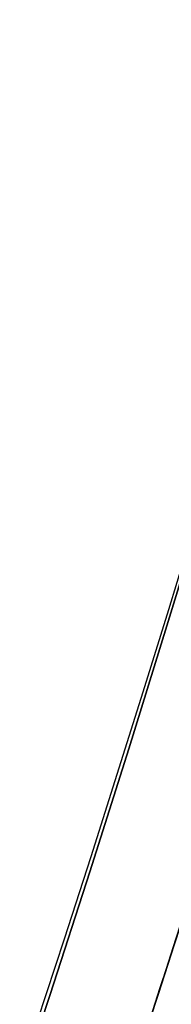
# Model space of a CAD drawing. Header units: millimetres. Extents: x -1649 to 240, y -242 to 238.
# Tile 855 of 1056: x 20.644 to 20.798, y -8.573 to -7.57. Entities that reach past the tile are written whole.
import ezdxf

# ---------------------------------------------------------------- set-up
doc = ezdxf.new("R2010")
doc.units = ezdxf.units.MM
for name, color, linetype, true_color in [('BOMBILLA', 7, 'Continuous', 0xfff700), ('NEGRO', 7, 'Continuous', 0x292828), ('PANTALLA', 7, 'Continuous', 0xffffff)]:
    doc.layers.add(name, color=color, linetype=linetype, true_color=true_color)

# ---------------------------------------------------------------- blocks, each defined once
blk = doc.blocks.new('DOME M 29914')
at = {"layer": 'BOMBILLA', "extrusion": (0, 0, -1)}
blk.add_arc((-12.50152331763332, -0.01811837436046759, -330.6345638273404), 24.05871559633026, 180.8118392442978, 0.8118392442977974, dxfattribs=at)
at = {"layer": 'NEGRO', "extrusion": (0, 0, -1)}
for centre, radius, start, end in [((-12.49999999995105, -1.341600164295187e-10, -253.25), 211.4999999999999, 292.5907274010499, 112.5907273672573), ((-12.49999999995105, -1.341600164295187e-10, -253.5), 210, 329.857864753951, 149.8578647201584), ((-12.49999999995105, -1.341600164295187e-10, -253.25), 210.4999999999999, 292.5907274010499, 112.5907273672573), ((-12.49999999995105, -1.341600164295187e-10, -253.5), 206, 329.857864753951, 149.8578647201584), ((-12.49999999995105, -1.341600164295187e-10, -247), 199.5, 292.5907274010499, 112.5907273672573), ((-12.49999999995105, -1.341500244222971e-10, -258.5), 211.5, 292.590727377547, 112.5907273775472), ((-12.49999999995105, -1.341506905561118e-10, -248), 210.5, 292.590727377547, 112.5907273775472), ((-12.49999999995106, -1.341466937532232e-10, -258.4999999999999), 210.5, 292.5907273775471, 112.5907273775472), ((-12.49999999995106, -1.341513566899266e-10, -247.5), 199.5, 292.5907273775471, 112.5907273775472), ((-12.49999999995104, -1.341606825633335e-10, -259.5), 210, 329.8578647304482, 149.8578647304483), ((-12.49999999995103, -1.341431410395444e-10, -259.5), 206, 329.8578647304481, 149.8578647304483), ((-12.49999999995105, -1.341600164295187e-10, -253.25), 211.4999999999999, 112.5907273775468, 292.5907274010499), ((-12.49999999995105, -1.341950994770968e-10, -248), 211.5, 112.5907273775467, 292.5907273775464), ((-12.49999999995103, -1.341977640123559e-10, -258.4999999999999), 211.5, 112.5907273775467, 292.5907273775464), ((-12.49999999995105, -1.341600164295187e-10, -253.25), 210.4999999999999, 112.5907273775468, 292.5907274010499), ((-12.49999999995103, -1.341911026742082e-10, -258.5), 210.5, 112.5907273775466, 292.5907273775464), ((-12.49999999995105, -1.341600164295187e-10, -247), 199.5, 112.5907273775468, 292.5907274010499), ((-12.49999999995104, -1.341873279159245e-10, -247.5), 199.5, 112.5907273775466, 292.5907273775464), ((-12.49999999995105, -1.341600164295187e-10, -253.5), 210, 149.8578647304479, 329.857864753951), ((-12.49999999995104, -1.341280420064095e-10, -259.5), 210, 149.8578647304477, 329.8578647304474), ((-12.49999999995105, -1.341600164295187e-10, -253.5), 206, 149.8578647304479, 329.857864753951), ((-12.49999999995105, -1.341633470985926e-10, -259.5), 206, 149.8578647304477, 329.8578647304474), ((-12.49999999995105, -1.341600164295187e-10, -265.119279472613), 28.40000000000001, 60.27582303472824, 240.2758230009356), ((-12.49999999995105, -1.341569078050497e-10, -265.619279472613), 26.30000000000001, 60.27582301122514, 240.2758230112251), ((-12.49999999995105, -1.341600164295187e-10, -264.369279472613), 26.30000000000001, 60.27582303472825, 240.2758230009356), ((-12.49999999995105, -1.341582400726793e-10, -267.119279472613), 28.40000000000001, 60.27582301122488, 240.2758230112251), ((-12.49999999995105, -1.341606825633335e-10, -256.4999999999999), 26, 47.96210538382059, 227.9621053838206), ((-12.49999999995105, -1.341600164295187e-10, -252.7), 21.75, 47.96210538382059, 227.9621053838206), ((-12.49999999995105, -1.341571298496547e-10, -275.919279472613), 23.10000000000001, 60.27582301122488, 240.2758230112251), ((-12.49999999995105, -1.341600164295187e-10, -272.367860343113), 20.59548659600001, 60.27582303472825, 240.2758230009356), ((-12.49999999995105, -1.341600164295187e-10, -269.367860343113), 20.59548659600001, 60.27582303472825, 240.2758230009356), ((-12.49999999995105, -1.34159128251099e-10, -252.7), 20.95, 47.96210538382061, 227.9621053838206), ((-12.49999999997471, -1.755200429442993e-10, -275.919279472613), 21.85790949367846, 83.90274094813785, 240.2758230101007), ((-12.49999999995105, -1.341615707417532e-10, -221), 20.95, 47.96210538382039, 227.9621053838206), ((-12.49999999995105, -1.341600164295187e-10, -266.814368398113), 20.59548659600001, 60.27582303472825, 201.1826835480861), ((-12.49999999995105, -1.341600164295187e-10, -276.771747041), 19.85, 60.46726941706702, 214.6648046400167), ((-12.49999999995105, -1.341600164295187e-10, -273.771747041), 19.85, 60.46726941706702, 214.6648046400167), ((-12.49999999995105, -1.341600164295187e-10, -270.771747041), 19.85, 60.46726941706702, 214.6648046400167), ((-12.49999999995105, -1.341600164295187e-10, -267.771747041), 19.85, 60.46726941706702, 214.6648046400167), ((-12.49999999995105, -1.341600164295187e-10, -264.771747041), 19.85, 60.46726941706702, 214.6648046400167), ((-12.49999999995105, -1.341600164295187e-10, -261.771747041), 19.85, 60.46726941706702, 214.6648046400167), ((-12.49999999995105, -1.341600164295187e-10, -258.771747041), 19.85, 60.46726941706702, 214.6648046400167), ((-12.49999999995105, -1.341600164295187e-10, -255.771747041), 19.85, 60.46726941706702, 214.6648046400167), ((-12.49999999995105, -1.341600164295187e-10, -252.771747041), 19.85, 60.46726941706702, 214.6648046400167), ((-12.49999999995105, -1.341600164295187e-10, -249.771747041), 19.85, 60.46726941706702, 214.6648046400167), ((-12.49999999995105, -1.341600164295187e-10, -246.771747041), 19.85, 60.46726941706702, 214.6648046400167), ((-12.49999999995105, -1.341600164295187e-10, -243.771747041), 19.85, 60.46726941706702, 214.6648046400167), ((-12.49999999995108, -1.340492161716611e-10, -271.3), 18.64999999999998, 47.96210538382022, 227.9621053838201), ((-12.49999999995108, -1.340492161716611e-10, -281.3), 18.64999999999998, 47.96210538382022, 227.9621053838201), ((-12.49999999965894, -3.975164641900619e-10, -243.0154426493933), 18.65, 47.96210538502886, 227.9621053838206), ((-12.49999999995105, -1.341600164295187e-10, -257.1577213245), 18.65, 47.96210540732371, 227.9621053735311), ((-12.49999999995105, -1.341600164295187e-10, -277.5500000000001), 18.65, 47.96210540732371, 227.9621053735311), ((-12.49999999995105, -1.341600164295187e-10, -279.483031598), 19.85, 95.18009895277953, 227.9621053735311), ((-12.49999999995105, -1.341600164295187e-10, -274.326362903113), 20.59548659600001, 169.7757592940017, 240.2758230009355), ((-12.49999999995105, -1.341600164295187e-10, -258.5), 32.49999999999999, 179.8578647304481, 359.8578647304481), ((-12.49999999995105, -1.341600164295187e-10, -257.5), 32.49999999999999, 179.8578647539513, 359.8578647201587)]:
    blk.add_arc(centre, radius, start, end, dxfattribs=at)
at = {"layer": 'NEGRO'}
for centre, radius, start, end in [((12.49999999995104, -1.341891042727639e-10, 248), 211.5, 67.4092726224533, 247.4092726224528), ((12.49999999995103, -1.341704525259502e-10, 246.5), 210, 67.4092726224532, 247.4092726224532), ((12.49999999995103, -1.341822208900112e-10, 247.5), 210, 67.40927262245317, 210.1421352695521), ((12.49999999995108, -1.341893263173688e-10, 247.5), 210.0000000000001, 67.40927262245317, 210.1421352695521), ((12.49999999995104, -1.341498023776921e-10, 247.5), 206, 30.14213526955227, 210.1421352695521), ((12.49999999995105, -1.341773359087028e-10, 246.5), 199.5, 67.40927262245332, 247.4092726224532), ((12.49999999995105, -1.341449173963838e-10, 248), 210.5, 247.4092726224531, 67.4092726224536), ((12.49999999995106, -1.341553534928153e-10, 246.5), 210, 247.4092726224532, 67.4092726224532), ((12.49999999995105, -1.34168010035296e-10, 246.5), 199.5, 247.4092726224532, 67.4092726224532), ((12.49999999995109, -1.341751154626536e-10, 247.5), 210, 247.4092726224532, 30.14213526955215), ((12.49999999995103, -1.341253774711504e-10, 247.5), 210.0000000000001, 247.4092726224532, 30.14213526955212), ((12.49999999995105, -1.341600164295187e-10, 247.5), 206, 210.1421352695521, 30.14213526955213), ((12.49999999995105, -1.341644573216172e-10, 263.1192794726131), 28.4, 299.7241769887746, 119.7241769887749), ((12.49999999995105, -1.341675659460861e-10, 263.1192794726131), 26.3, 299.7241769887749, 119.7241769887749), ((12.49999999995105, -1.341606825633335e-10, 255.7), 26, 312.0378946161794, 132.0378946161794), ((12.49999999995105, -1.341600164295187e-10, 256.1), 26, 312.0378946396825, 132.0378946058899), ((12.49999999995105, -1.34159128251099e-10, 255.7), 24.75, 312.0378946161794, 132.0378946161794), ((12.49999999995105, -1.34159128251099e-10, 256.4999999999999), 24.75, 312.0378946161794, 132.0378946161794), ((12.49999999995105, -1.341600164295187e-10, 267.859777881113), 21.85790949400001, 299.724177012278, 119.7241769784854), ((12.49999999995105, -1.341600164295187e-10, 270.859777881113), 21.85790949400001, 299.724177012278, 119.7241769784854), ((12.49999999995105, -1.341600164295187e-10, 273.758597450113), 21.85790949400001, 299.724177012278, 119.7241769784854), ((12.49999999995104, -1.341549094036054e-10, 221), 21.74999999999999, 312.0378946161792, 132.0378946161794), ((12.49999999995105, -1.341600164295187e-10, 236.85), 21.75, 312.0378946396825, 132.0378946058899), ((12.49999999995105, -1.341600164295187e-10, 275.419279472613), 21.09548659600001, 333.0305808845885, 101.2150559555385), ((12.49999999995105, -1.341600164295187e-10, 236.85), 20.95, 312.0378946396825, 132.0378946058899), ((12.49999999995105, -1.341600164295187e-10, 275.267597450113), 21.85790949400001, 299.724177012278, 17.76471930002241), ((12.49999999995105, -1.341600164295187e-10, 256.5), 32.49999999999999, 180.1421352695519, 0.1421352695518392)]:
    blk.add_arc(centre, radius, start, end, dxfattribs=at)
for points, weights in [([(93.57808880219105, 194.866481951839, 246.9393398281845), (-296.1548751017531, 357.0226595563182, 246.9393398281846), (-458.3110527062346, -32.71030434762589, 246.9393398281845), (-68.57808880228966, -194.8664819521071, 246.9393398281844)], [0.8164906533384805, 0.2721635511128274, 0.2721635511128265, 0.8164906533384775]), ([(93.3064566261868, 194.2136297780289, 247.6464466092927), (-295.1208029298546, 355.826543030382, 247.6464466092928), (-456.7337161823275, -32.60071652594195, 247.6464466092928), (-68.3064566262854, -194.213629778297, 247.6464466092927)], [0.8164906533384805, 0.2721635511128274, 0.2721635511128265, 0.8164906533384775]), ([(-68.57808880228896, -194.8664819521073, 246.9393398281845), (321.1548751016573, -357.0226595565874, 246.9393398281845), (483.3110527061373, 32.71030434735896, 246.9393398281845), (93.57808880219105, 194.866481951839, 246.9393398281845)], [0.8164906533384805, 0.2721635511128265, 0.2721635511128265, 0.8164906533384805]), ([(-68.3064566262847, -194.2136297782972, 247.6464466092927), (320.1208029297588, -355.8265430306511, 247.6464466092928), (481.7337161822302, 32.600716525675, 247.6464466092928), (93.3064566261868, 194.2136297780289, 247.6464466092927)], [0.8164906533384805, 0.2721635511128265, 0.2721635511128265, 0.8164906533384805]), ([(27.65266094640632, -16.80636811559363, 254.821320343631), (61.2653971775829, 13.49895377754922, 254.8213203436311), (30.96007528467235, 47.11169000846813, 254.8213203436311), (-2.652660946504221, 16.80636811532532, 254.8213203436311)], [0.8164906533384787, 0.2721635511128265, 0.2721635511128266, 0.816490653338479]), ([(27.27386556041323, -16.38623235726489, 255.3870057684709), (60.04633027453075, 13.1614987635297, 255.3870057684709), (30.49859915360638, 45.93396347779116, 255.3870057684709), (-2.273865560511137, 16.38623235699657, 255.3870057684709)], [0.816490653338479, 0.2721635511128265, 0.2721635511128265, 0.816490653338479]), ([(26.57395841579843, -15.60993985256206, 219.2322330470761), (57.79383812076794, 12.53797697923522, 219.2322330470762), (29.64592128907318, 43.75785668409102, 219.2322330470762), (-1.573958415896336, 15.60993985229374, 219.2322330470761)], [0.816490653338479, 0.2721635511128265, 0.2721635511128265, 0.816490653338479])]:
    blk.add_rational_spline(points, weights, degree=3, dxfattribs=at)
for points, weights, knots in [([(1.662298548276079, 18.98189755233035, 273.095866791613), (9.524808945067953, 23.4709924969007, 272.895818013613), (18.25872335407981, 21.08566604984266, 272.716459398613), (30.43253832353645, 17.76086557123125, 272.466459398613), (33.6400841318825, 5.55563230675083, 272.216459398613), (36.84762994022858, -6.649600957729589, 271.9664593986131), (27.88136077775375, -15.530033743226, 271.716459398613), (25.83675823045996, -17.55506279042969, 271.659451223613), (23.33770145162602, -18.98189755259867, 271.595866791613)], [0.949183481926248, 0.900100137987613, 1, 0.866025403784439, 1, 0.866025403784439, 1, 0.965925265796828, 0.94918348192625], [3.897535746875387, 3.897535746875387, 3.897535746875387, 3.928605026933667, 3.928605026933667, 3.970271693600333, 3.970271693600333, 4.011938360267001, 4.011938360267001, 4.022535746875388, 4.022535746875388, 4.022535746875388]), ([(1.662298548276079, 18.98189755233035, 270.095866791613), (9.524808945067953, 23.4709924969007, 269.8958180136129), (18.25872335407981, 21.08566604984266, 269.716459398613), (30.43253832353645, 17.76086557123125, 269.466459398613), (33.6400841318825, 5.55563230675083, 269.216459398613), (36.84762994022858, -6.649600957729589, 268.9664593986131), (27.88136077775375, -15.530033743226, 268.716459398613), (25.83675823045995, -17.55506279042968, 268.659451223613), (23.33770145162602, -18.98189755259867, 268.595866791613)], [0.949183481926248, 0.900100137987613, 1, 0.866025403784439, 1, 0.866025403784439, 1, 0.965925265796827, 0.949183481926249], [4.147535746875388, 4.147535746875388, 4.147535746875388, 4.178605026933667, 4.178605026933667, 4.220271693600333, 4.220271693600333, 4.261938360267, 4.261938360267, 4.272535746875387, 4.272535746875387, 4.272535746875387]), ([(23.33770145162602, -18.98189755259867, 265.623688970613), (25.83675823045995, -17.55506279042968, 265.6872734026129), (27.88136077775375, -15.530033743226, 265.744281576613), (36.84762994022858, -6.649600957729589, 265.994281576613), (33.6400841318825, 5.55563230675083, 266.244281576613), (30.43253832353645, 17.76086557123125, 266.494281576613), (18.25872335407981, 21.08566604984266, 266.744281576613), (9.524808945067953, 23.4709924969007, 266.923640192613), (1.662298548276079, 18.98189755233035, 267.123688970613)], [0.949183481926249, 0.965925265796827, 1, 0.866025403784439, 1, 0.866025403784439, 1, 0.900100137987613, 0.949183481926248], [0.0310692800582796, 0.0310692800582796, 0.0310692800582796, 0.0416666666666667, 0.0416666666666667, 0.0833333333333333, 0.0833333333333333, 0.125, 0.125, 0.156069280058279, 0.156069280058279, 0.156069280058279]), ([(23.33770145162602, -18.98189755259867, 268.623688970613), (25.83675823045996, -17.55506279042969, 268.687273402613), (27.88136077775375, -15.530033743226, 268.744281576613), (36.84762994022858, -6.649600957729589, 268.994281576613), (33.6400841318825, 5.55563230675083, 269.244281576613), (30.43253832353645, 17.76086557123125, 269.494281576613), (18.25872335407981, 21.08566604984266, 269.744281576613), (9.524808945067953, 23.4709924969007, 269.9236401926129), (1.662298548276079, 18.98189755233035, 270.123688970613)], [0.949183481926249, 0.965925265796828, 1, 0.866025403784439, 1, 0.866025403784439, 1, 0.900100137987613, 0.949183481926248], [0.281069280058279, 0.281069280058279, 0.281069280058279, 0.291666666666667, 0.291666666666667, 0.333333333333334, 0.333333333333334, 0.375, 0.375, 0.406069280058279, 0.406069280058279, 0.406069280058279]), ([(23.33770145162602, -18.98189755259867, 271.623688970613), (25.83675823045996, -17.55506279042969, 271.687273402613), (27.88136077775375, -15.530033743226, 271.744281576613), (36.84762994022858, -6.649600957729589, 271.994281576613), (33.6400841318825, 5.55563230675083, 272.244281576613), (30.43253832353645, 17.76086557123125, 272.494281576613), (18.25872335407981, 21.08566604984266, 272.744281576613), (9.524808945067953, 23.4709924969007, 272.923640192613), (1.662298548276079, 18.98189755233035, 273.123688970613)], [0.94918348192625, 0.965925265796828, 1, 0.866025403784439, 1, 0.866025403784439, 1, 0.900100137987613, 0.949183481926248], [0.53106928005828, 0.53106928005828, 0.53106928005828, 0.541666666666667, 0.541666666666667, 0.583333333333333, 0.583333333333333, 0.625, 0.625, 0.656069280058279, 0.656069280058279, 0.656069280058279]), ([(8.963931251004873, 21.56998899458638, 275.9192794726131), (13.66409499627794, 22.34050872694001, 275.8108141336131), (18.25872335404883, 21.08566605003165, 275.7164593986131), (30.43253832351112, 17.76086557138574, 275.466459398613), (33.64008413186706, 5.555632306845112, 275.2164593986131), (36.84762994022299, -6.649600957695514, 274.966459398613), (27.88136077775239, -15.53003374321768, 274.716459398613), (25.83675823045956, -17.55506279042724, 274.6594512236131), (23.33770145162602, -18.98189755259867, 274.5958667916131)], [0.935098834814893, 0.944834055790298, 1, 0.866025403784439, 1, 0.866025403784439, 1, 0.965925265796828, 0.94918348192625], [3.661448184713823, 3.661448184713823, 3.661448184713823, 3.678605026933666, 3.678605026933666, 3.720271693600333, 3.720271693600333, 3.761938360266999, 3.761938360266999, 3.772535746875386, 3.772535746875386, 3.772535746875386]), ([(23.33770145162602, -18.98189755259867, 274.623688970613), (25.83675823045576, -17.55506279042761, 274.687273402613), (27.88136077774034, -15.53003374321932, 274.744281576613), (36.84762994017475, -6.64960095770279, 274.994281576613), (33.64008413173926, 5.555632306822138, 275.244281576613), (30.4325383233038, 17.76086557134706, 275.4942815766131), (18.25872335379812, 21.08566604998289, 275.7442815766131), (14.27972322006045, 22.17237400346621, 275.825993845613), (10.17832927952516, 21.73425987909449, 275.919279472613)], [0.94918348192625, 0.965925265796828, 1, 0.866025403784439, 1, 0.866025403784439, 1, 0.951869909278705, 0.938321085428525], [0.78106928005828, 0.78106928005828, 0.78106928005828, 0.791666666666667, 0.791666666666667, 0.833333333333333, 0.833333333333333, 0.875, 0.875, 0.889968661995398, 0.889968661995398, 0.889968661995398]), ([(6.907576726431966, -20.47675540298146, 267.788785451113), (18.72983697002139, -23.70554248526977, 268.038785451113), (27.43717872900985, -15.08155832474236, 268.288785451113), (36.14452048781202, -6.457574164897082, 268.538785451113), (33.02960200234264, 5.39519707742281, 268.788785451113), (29.91468351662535, 17.24796832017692, 269.038785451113), (18.09242327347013, 20.47675540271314, 269.288785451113), (6.270163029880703, 23.70554248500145, 269.538785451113), (-2.437178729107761, 15.08155832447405, 269.788785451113), (-11.14452048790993, 6.457574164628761, 270.038785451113), (-8.029602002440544, -5.39519707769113, 270.288785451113), (-4.914683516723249, -17.24796832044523, 270.538785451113), (6.907576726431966, -20.47675540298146, 270.788785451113), (18.72983697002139, -23.70554248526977, 271.038785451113), (27.43717872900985, -15.08155832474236, 271.288785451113), (36.14452048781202, -6.457574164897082, 271.538785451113), (33.02960200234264, 5.39519707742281, 271.788785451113), (29.91468351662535, 17.24796832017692, 272.038785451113), (18.09242327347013, 20.47675540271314, 272.288785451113), (6.270163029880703, 23.70554248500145, 272.538785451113), (-2.437178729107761, 15.08155832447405, 272.788785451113), (-11.14452048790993, 6.457574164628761, 273.038785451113), (-8.029602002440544, -5.39519707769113, 273.288785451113), (-4.914683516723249, -17.24796832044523, 273.538785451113), (6.907576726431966, -20.47675540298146, 273.788785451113), (18.72983697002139, -23.70554248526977, 274.038785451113), (27.43717872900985, -15.08155832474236, 274.288785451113), (36.14452048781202, -6.457574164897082, 274.538785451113), (33.02960200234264, 5.39519707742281, 274.788785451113), (29.91468351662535, 17.24796832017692, 275.038785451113), (18.09242327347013, 20.47675540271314, 275.288785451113), (12.34638650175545, 22.04606016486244, 275.4102942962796), (6.622775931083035, 20.39683669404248, 275.5505617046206)], [1, 0.866025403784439, 1, 0.866025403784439, 1, 0.866025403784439, 1, 0.866025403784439, 1, 0.866025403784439, 1, 0.866025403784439, 1, 0.866025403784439, 1, 0.866025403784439, 1, 0.866025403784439, 1, 0.866025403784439, 1, 0.866025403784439, 1, 0.866025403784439, 1, 0.866025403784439, 1, 0.866025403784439, 1, 0.866025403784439, 1, 0.9300682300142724, 0.9331421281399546], [0, 0, 0, 0.0416666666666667, 0.0416666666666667, 0.0833333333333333, 0.0833333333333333, 0.125, 0.125, 0.166666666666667, 0.166666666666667, 0.208333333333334, 0.208333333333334, 0.25, 0.25, 0.291666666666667, 0.291666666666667, 0.333333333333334, 0.333333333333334, 0.375, 0.375, 0.416666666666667, 0.416666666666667, 0.458333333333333, 0.458333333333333, 0.5, 0.5, 0.541666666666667, 0.541666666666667, 0.583333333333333, 0.583333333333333, 0.625, 0.625, 0.646749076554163, 0.646749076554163, 0.646749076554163]), ([(6.907576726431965, -20.47675540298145, 265.680037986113), (18.72983697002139, -23.70554248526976, 265.930037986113), (27.43717872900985, -15.08155832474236, 266.180037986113), (36.14452048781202, -6.457574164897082, 266.430037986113), (33.02960200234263, 5.395197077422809, 266.680037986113), (29.91468351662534, 17.24796832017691, 266.930037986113), (18.09242327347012, 20.47675540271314, 267.180037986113), (6.270163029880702, 23.70554248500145, 267.430037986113), (-2.437178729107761, 15.08155832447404, 267.680037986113), (-11.14452048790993, 6.457574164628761, 267.9300379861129), (-8.029602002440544, -5.39519707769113, 268.180037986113), (-4.914683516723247, -17.24796832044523, 268.430037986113), (6.907576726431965, -20.47675540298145, 268.680037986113), (18.72983697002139, -23.70554248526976, 268.930037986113), (27.43717872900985, -15.08155832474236, 269.180037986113), (36.14452048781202, -6.457574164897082, 269.430037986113), (33.02960200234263, 5.395197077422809, 269.680037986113), (29.91468351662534, 17.24796832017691, 269.930037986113), (18.09242327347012, 20.47675540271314, 270.180037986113), (6.270163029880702, 23.70554248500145, 270.430037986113), (-2.437178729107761, 15.08155832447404, 270.680037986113), (-11.14452048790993, 6.457574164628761, 270.9300379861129), (-8.029602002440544, -5.39519707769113, 271.180037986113), (-4.914683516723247, -17.24796832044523, 271.430037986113), (6.907576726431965, -20.47675540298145, 271.680037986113), (18.72983697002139, -23.70554248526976, 271.930037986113), (27.43717872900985, -15.08155832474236, 272.180037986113), (36.14452048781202, -6.457574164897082, 272.430037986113), (33.02960200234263, 5.395197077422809, 272.680037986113), (29.91468351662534, 17.24796832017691, 272.930037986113), (18.09242327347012, 20.47675540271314, 273.180037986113), (6.270163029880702, 23.70554248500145, 273.430037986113), (-2.437178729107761, 15.08155832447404, 273.680037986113), (-11.14452048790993, 6.457574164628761, 273.9300379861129), (-8.029602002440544, -5.39519707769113, 274.180037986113), (-4.914683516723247, -17.24796832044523, 274.430037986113), (6.907576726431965, -20.47675540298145, 274.680037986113), (18.72983697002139, -23.70554248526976, 274.930037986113), (27.43717872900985, -15.08155832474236, 275.180037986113), (33.52303629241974, -9.053962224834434, 275.3547714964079), (33.72102674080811, -0.4906464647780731, 275.5505846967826)], [1, 0.866025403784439, 1, 0.866025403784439, 1, 0.866025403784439, 1, 0.866025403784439, 1, 0.866025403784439, 1, 0.866025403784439, 1, 0.866025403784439, 1, 0.866025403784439, 1, 0.866025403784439, 1, 0.866025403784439, 1, 0.866025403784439, 1, 0.866025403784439, 1, 0.866025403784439, 1, 0.866025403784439, 1, 0.866025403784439, 1, 0.866025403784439, 1, 0.866025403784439, 1, 0.866025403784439, 1, 0.866025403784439, 1, 0.9024248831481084, 0.946979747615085], [0, 0, 0, 0.0416666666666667, 0.0416666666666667, 0.0833333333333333, 0.0833333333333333, 0.125, 0.125, 0.166666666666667, 0.166666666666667, 0.208333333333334, 0.208333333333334, 0.25, 0.25, 0.291666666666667, 0.291666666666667, 0.333333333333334, 0.333333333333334, 0.375, 0.375, 0.416666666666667, 0.416666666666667, 0.458333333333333, 0.458333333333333, 0.5, 0.5, 0.541666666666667, 0.541666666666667, 0.583333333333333, 0.583333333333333, 0.625, 0.625, 0.666666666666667, 0.666666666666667, 0.708333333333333, 0.708333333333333, 0.75, 0.75, 0.791666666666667, 0.791666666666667, 0.8220129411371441, 0.8220129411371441, 0.8220129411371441])]:
    blk.add_rational_spline(points, weights, degree=2, knots=knots, dxfattribs=at)
blk.add_open_spline([(18.48443338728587, 20.74973730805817, 275.919279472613), (19.35575120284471, 20.48711550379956, 275.9083980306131), (20.27342974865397, 20.15016631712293, 275.8963149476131), (21.69216523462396, 19.50099676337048, 275.8763878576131), (22.17199633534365, 19.26065298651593, 275.8694450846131), (22.89757057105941, 18.86037858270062, 275.858580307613), (23.14039158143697, 18.72032967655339, 275.854883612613), (23.50542174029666, 18.49986923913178, 275.849225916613), (23.68813566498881, 18.38704258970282, 275.8463689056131), (23.90149994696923, 18.25077307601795, 275.842986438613), (24.00821219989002, 18.18146720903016, 275.8412828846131), (24.05395038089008, 18.15151251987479, 275.840550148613), (24.08444323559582, 18.13148655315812, 275.840061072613), (24.11007191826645, 18.11458923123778, 275.839649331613), (24.42630709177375, 17.9057459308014, 275.8345652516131), (25.01510581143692, 17.51419543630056, 275.8249735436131), (26.22181172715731, 16.53381804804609, 275.803707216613), (26.67693726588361, 16.14045988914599, 275.795471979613), (27.41556195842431, 15.42957026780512, 275.781399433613), (27.67099637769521, 15.17243367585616, 275.776421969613), (28.0641049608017, 14.7537064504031, 275.7685258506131), (28.19679351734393, 14.60862683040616, 275.765822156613), (28.39775291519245, 14.38241054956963, 275.7616591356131), (28.49871353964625, 14.26715328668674, 275.7595507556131), (28.60028548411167, 14.1486095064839, 275.757402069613), (28.66812327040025, 14.06884310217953, 275.7559606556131), (28.71064586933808, 14.01839571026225, 275.755052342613), (29.55193333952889, 13.01426279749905, 275.737016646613), (30.20574103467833, 12.059622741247, 275.721291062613), (31.00008937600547, 10.72252365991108, 275.700348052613), (31.23386559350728, 10.29231236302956, 275.693807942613), (31.54510148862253, 9.675933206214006, 275.684659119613), (31.64227287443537, 9.475280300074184, 275.681719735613), (31.77902072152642, 9.182089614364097, 275.677475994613), (31.84514189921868, 9.03744012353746, 275.675395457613), (31.90803925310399, 8.895806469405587, 275.673376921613), (31.94927133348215, 8.802064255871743, 275.672045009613), (31.96229507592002, 8.772321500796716, 275.671623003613), (32.20680301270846, 8.205554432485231, 275.663619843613), (32.39924887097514, 7.706340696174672, 275.6567893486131), (32.65418010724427, 6.968114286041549, 275.646968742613), (32.73353609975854, 6.723797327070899, 275.6437660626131), (32.84460121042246, 6.360362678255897, 275.639068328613), (32.89814163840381, 6.179404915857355, 275.636746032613), (32.94878129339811, 5.999656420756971, 275.634463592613), (32.98190618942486, 5.880100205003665, 275.632950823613), (32.99334703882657, 5.838400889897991, 275.632424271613), (33.17997649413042, 5.141449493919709, 275.6236678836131), (33.30191229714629, 4.574919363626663, 275.6165701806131), (33.4405595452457, 3.812165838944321, 275.606952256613), (33.47936019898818, 3.57237186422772, 275.603917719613), (33.52876707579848, 3.234938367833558, 275.599623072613), (33.54376754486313, 3.126167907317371, 275.598234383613), (33.56433071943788, 2.968626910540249, 275.596215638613), (33.57086200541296, 2.917048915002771, 275.595553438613), (33.58332035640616, 2.815771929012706, 275.594250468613), (33.5873708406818, 2.782280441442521, 275.593819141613), (33.83558952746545, 0.63848319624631, 275.5661156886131), (33.76786749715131, -1.437404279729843, 275.538482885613), (33.21148172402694, -4.507285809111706, 275.494522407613), (32.9508241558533, -5.515839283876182, 275.4799700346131), (32.45171184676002, -6.990387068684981, 275.4582931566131), (32.26734485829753, -7.475529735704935, 275.451092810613), (31.96460109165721, -8.19174093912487, 275.4403302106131), (31.80668311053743, -8.546971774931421, 275.434958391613), (31.63911596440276, -8.897535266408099, 275.429600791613), (31.52528050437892, -9.130168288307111, 275.426032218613), (31.47577460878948, -9.22940691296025, 275.424505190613), (30.86822544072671, -10.41525660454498, 275.406173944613), (30.27394634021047, -11.35772960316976, 275.3911834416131), (29.35581418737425, -12.61431470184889, 275.370653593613), (29.04519414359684, -13.00711738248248, 275.364136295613), (28.57810632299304, -13.55942320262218, 275.354849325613), (28.42220958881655, -13.73738035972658, 275.351835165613), (28.18870702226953, -13.99541006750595, 275.3474361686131), (28.07204065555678, -14.12219874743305, 275.345267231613), (27.93621182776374, -14.26629430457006, 275.3427902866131), (27.86838401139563, -14.33739505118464, 275.341565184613), (27.83933521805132, -14.36766484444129, 275.3410430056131), (27.81997404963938, -14.38779993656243, 275.340695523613), (27.81960067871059, -14.38820649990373, 275.340688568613), (27.19323878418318, -15.03703364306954, 275.329482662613), (26.67336668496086, -15.50024228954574, 275.3208170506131), (26.08251844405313, -16.00155564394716, 275.311119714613), (25.91664440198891, -16.13621768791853, 275.3084374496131), (25.71839924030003, -16.29423691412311, 275.305239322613), (25.66072522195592, -16.33956283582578, 275.304310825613), (25.58715126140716, -16.3969445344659, 275.303124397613), (25.553596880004, -16.42298171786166, 275.302582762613), (25.52493772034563, -16.44509873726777, 275.302118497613), (25.50692360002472, -16.45897776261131, 275.301826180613), (25.51454146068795, -16.45313738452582, 275.301950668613), (24.72280727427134, -17.06111710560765, 275.289047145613), (23.85544621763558, -17.64243163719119, 275.2751910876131), (22.88069400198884, -18.18146319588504, 275.2599914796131)], degree=3, knots=[2.799574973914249, 2.799574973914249, 2.799574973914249, 2.799574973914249, 2.862074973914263, 2.862074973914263, 2.893324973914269, 2.893324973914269, 2.908949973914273, 2.908949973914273, 2.916762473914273, 2.920668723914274, 2.922621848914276, 2.923598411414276, 2.923598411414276, 2.924574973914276, 2.924574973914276, 2.987074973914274, 2.987074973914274, 3.018324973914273, 3.018324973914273, 3.033949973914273, 3.033949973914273, 3.041762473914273, 3.041762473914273, 3.045668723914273, 3.047621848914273, 3.047621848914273, 3.049574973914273, 3.049574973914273, 3.112074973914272, 3.112074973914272, 3.143324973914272, 3.143324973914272, 3.15894997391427, 3.15894997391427, 3.16676247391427, 3.17066872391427, 3.17066872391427, 3.17457497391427, 3.17457497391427, 3.205824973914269, 3.205824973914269, 3.221449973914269, 3.221449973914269, 3.229262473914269, 3.233168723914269, 3.233168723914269, 3.237074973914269, 3.237074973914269, 3.268324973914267, 3.268324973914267, 3.283949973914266, 3.283949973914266, 3.291762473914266, 3.291762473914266, 3.295668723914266, 3.295668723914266, 3.299574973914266, 3.299574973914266, 3.424574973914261, 3.424574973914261, 3.487074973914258, 3.487074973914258, 3.518324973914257, 3.518324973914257, 3.533949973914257, 3.541762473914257, 3.541762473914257, 3.549574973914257, 3.549574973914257, 3.612074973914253, 3.612074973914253, 3.643324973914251, 3.643324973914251, 3.658949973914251, 3.658949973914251, 3.66676247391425, 3.67066872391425, 3.67262184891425, 3.67359841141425, 3.67359841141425, 3.67457497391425, 3.67457497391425, 3.70582497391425, 3.70582497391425, 3.72144997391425, 3.72144997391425, 3.72926247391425, 3.72926247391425, 3.73316872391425, 3.73512184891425, 3.73512184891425, 3.73707497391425, 3.73707497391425, 3.799574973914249, 3.799574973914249, 3.799574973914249, 3.799574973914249], dxfattribs=at)
at = {"layer": 'PANTALLA', "extrusion": (0, 0, -1)}
for radius in [210, 206]:
    blk.add_arc((-12.49999999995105, -1.341611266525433e-10, -259.5), radius, 59.85786473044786, 239.8578647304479, dxfattribs=at)
at = {"layer": 'PANTALLA'}
for radius in [210, 206]:
    blk.add_arc((12.49999999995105, -1.341600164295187e-10, 259.5), radius, 120.1421352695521, 300.1421352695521, dxfattribs=at)
at = {"layer": 'PANTALLA', "extrusion": (0.864782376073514, 0.5021468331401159, 3.049165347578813e-17)}
for radius in [210, 206]:
    blk.add_arc((-6.276835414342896, 259.5, 10.80977970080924), radius, 0, 180, dxfattribs=at)
at = {"layer": 'PANTALLA', "extrusion": (0.502146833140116, -0.864782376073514, 0)}
for centre, radius, start in [((10.80977970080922, 259.5000000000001, 6.276835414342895), 210, 358.5434189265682), ((10.80977970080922, 259.5000000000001, 6.276835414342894), 206, 358.5151295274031)]:
    blk.add_arc(centre, radius, start, 180, dxfattribs=at)
at = {"layer": 'PANTALLA'}
for points, knots in [([(-152.2349515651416, 130.1303219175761, 254.1619244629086), (-148.4311605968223, 134.9456279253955, 254.1619244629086), (-144.4180670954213, 139.5918377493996, 254.1619244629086), (-135.9963979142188, 148.5192942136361, 254.1619244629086), (-131.5918717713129, 152.7962481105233, 254.1619244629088), (-124.7138543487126, 158.9127901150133, 254.1619244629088), (-122.3769522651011, 160.9009771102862, 254.1619244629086), (-117.6176894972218, 164.7734917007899, 254.1619244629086), (-115.1959005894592, 166.6573540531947, 254.1619244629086), (-111.5026355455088, 169.4024914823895, 254.1619244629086), (-110.2615802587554, 170.3039992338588, 254.1619244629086), (-107.7599337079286, 172.0796504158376, 254.1619244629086), (-106.4994175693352, 172.9537405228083, 254.1619244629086), (-103.9594537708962, 174.6741348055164, 254.1619244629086), (-102.6800823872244, 175.520387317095, 254.1619244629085), (-100.7472989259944, 176.7686126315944, 254.1619244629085), (-100.1007342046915, 177.1811721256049, 254.1619244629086), (-98.8032001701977, 177.9991313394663, 254.1619244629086), (-98.15215282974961, 178.4045800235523, 254.1619244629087), (-97.49894991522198, 178.806420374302, 254.1619244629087), (-96.74110677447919, 179.2726337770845, 254.1619244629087), (-95.98024954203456, 179.7340592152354, 254.1619244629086), (-94.45285327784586, 180.6471250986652, 254.1619244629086), (-93.68619060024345, 181.0988390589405, 254.1619244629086), (-92.91676112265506, 181.5456180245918, 254.1619244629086), (-92.14730831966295, 181.9924105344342, 254.1619244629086), (-91.37496414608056, 182.4343399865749, 254.1619244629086), (-89.82484464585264, 183.3082725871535, 254.1619244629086), (-89.04694384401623, 183.7403460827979, 254.1619244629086), (-88.2664026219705, 184.1674158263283, 254.1619244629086), (-87.59360014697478, 184.5355367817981, 254.1619244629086), (-86.91874742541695, 184.8999885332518, 254.1619244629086), (-85.56516968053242, 185.6214309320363, 254.1619244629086), (-84.88636327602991, 185.9784647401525, 254.1619244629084), (-82.84422539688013, 187.0383287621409, 254.1619244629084), (-81.47507822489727, 187.7299720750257, 254.1619244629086), (-78.72187086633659, 189.0831246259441, 254.1619244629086), (-77.33789335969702, 189.7445932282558, 254.1619244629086), (-74.55568938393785, 191.0370767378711, 254.1619244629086), (-73.15754646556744, 191.6680528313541, 254.1619244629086), (-68.94266623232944, 193.5148800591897, 254.1619244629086), (-66.1060665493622, 194.6843676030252, 254.1619244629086), (-60.38365236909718, 196.8981714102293, 254.1619244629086), (-57.49852536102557, 197.9422217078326, 254.1619244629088), (-48.77692298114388, 200.883796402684, 254.1619244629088), (-42.87909702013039, 202.5890336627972, 254.1619244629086), (-30.95104446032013, 205.4779007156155, 254.1619244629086), (-24.92655343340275, 206.6601414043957, 254.1619244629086), (-18.85895380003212, 207.5767833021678, 254.1619244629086), (-11.78366055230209, 208.6456590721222, 254.1619244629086), (-4.65834489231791, 209.3520919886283, 254.1619244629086), (9.636526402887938, 210.0345393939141, 254.1619244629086), (16.79673406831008, 210.0101076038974, 254.1619244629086), (38.24090065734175, 208.8396227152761, 254.1619244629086), (52.42274021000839, 206.5980561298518, 254.1619244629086), (66.26563000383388, 202.9304363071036, 254.1619244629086), (80.09839053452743, 199.2655001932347, 254.1619244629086), (93.52017523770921, 194.1958114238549, 254.1619244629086), (112.7181359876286, 184.6048689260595, 254.1619244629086), (118.9472309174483, 181.0845643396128, 254.1619244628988), (131.0218246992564, 173.4220559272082, 254.1619244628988), (136.8594390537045, 169.2848555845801, 254.1619244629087), (142.474544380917, 164.8578865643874, 254.1619244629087), (152.8431851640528, 156.6832132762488, 254.1619244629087), (162.4174956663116, 147.5485799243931, 254.1619244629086), (179.722944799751, 127.6022165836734, 254.1619244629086), (187.4154922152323, 116.8349670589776, 254.1619244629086), (194.0456180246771, 105.416761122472, 254.1619244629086), (200.6757438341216, 93.99855518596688, 254.1619244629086), (206.2138776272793, 81.98031812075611, 254.1619244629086), (214.9589424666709, 57.06325928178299, 254.1619244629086), (218.1463719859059, 44.22000264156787, 254.1619244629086), (220.1063333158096, 31.16272319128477, 254.1619244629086), (221.167744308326, 24.09159391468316, 254.1619244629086), (221.8671954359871, 16.9708540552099, 254.1619244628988), (222.5367079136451, 2.68584081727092, 254.1619244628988), (222.5063320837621, -4.469104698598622, 254.1619244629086), (221.3196483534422, -25.89664904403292, 254.1619244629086), (219.0695100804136, -40.06643826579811, 254.1619244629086), (215.3956309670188, -53.89682628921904, 254.1619244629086), (211.7190615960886, -67.73734183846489, 254.1619244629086), (206.6359550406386, -81.16534323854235, 254.1619244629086), (197.0227043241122, -100.369710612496, 254.1619244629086), (193.4946289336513, -106.6004292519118, 254.1619244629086), (185.8159999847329, -118.6771729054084, 254.1619244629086), (181.6704677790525, -124.5153004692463, 254.1619244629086), (177.2349515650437, -130.1303219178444, 254.1619244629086), (173.4311605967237, -134.9456279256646, 254.1619244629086), (169.4180670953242, -139.5918377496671, 254.1619244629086), (160.9963979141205, -148.5192942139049, 254.1619244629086), (156.5918717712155, -152.7962481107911, 254.1619244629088), (149.7138543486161, -158.9127901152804, 254.1619244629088), (147.3769522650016, -160.9009771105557, 254.1619244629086), (142.6176894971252, -164.7734917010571, 254.1619244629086), (140.1959005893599, -166.6573540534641, 254.1619244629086), (136.5026355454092, -169.4024914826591, 254.1619244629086), (135.2615802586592, -170.3039992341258, 254.1619244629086), (132.7599337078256, -172.0796504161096, 254.1619244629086), (131.4994175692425, -172.9537405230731, 254.1619244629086), (128.9594537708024, -174.6741348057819, 254.1619244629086), (127.6800823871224, -175.520387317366, 254.1619244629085), (125.7472989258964, -176.7686126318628, 254.1619244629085), (125.1007342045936, -177.1811721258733, 254.1619244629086), (123.8032001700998, -177.9991313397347, 254.1619244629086), (123.1521528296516, -178.4045800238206, 254.1619244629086), (122.498949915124, -178.8064203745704, 254.1619244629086), (121.7411067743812, -179.2726337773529, 254.1619244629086), (120.9802495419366, -179.7340592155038, 254.1619244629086), (119.4528532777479, -180.6471250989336, 254.1619244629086), (118.6861906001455, -181.0988390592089, 254.1619244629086), (117.9167611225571, -181.5456180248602, 254.1619244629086), (117.147308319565, -181.9924105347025, 254.1619244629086), (116.3749641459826, -182.4343399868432, 254.1619244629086), (114.8248446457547, -183.3082725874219, 254.1619244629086), (114.0469438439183, -183.7403460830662, 254.1619244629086), (113.2664026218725, -184.1674158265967, 254.1619244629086), (112.5936001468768, -184.5355367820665, 254.1619244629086), (111.918747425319, -184.8999885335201, 254.1619244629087), (110.5651696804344, -185.6214309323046, 254.1619244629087), (109.8863632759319, -185.9784647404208, 254.1619244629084), (107.8442253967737, -187.0383287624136, 254.1619244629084), (106.4750782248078, -187.7299720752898, 254.1619244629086), (103.7218708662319, -189.0831246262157, 254.1619244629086), (102.3378933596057, -189.744593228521, 254.1619244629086), (99.55568938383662, -191.037076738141, 254.1619244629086), (98.15754646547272, -191.6680528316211, 254.1619244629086), (93.94266623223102, -193.5148800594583, 254.1619244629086), (91.10606654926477, -194.6843676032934, 254.1619244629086), (85.38365236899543, -196.8981714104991, 254.1619244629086), (82.49852536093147, -197.9422217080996, 254.1619244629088), (73.7769229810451, -200.8837964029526, 254.1619244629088), (67.8790970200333, -202.5890336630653, 254.1619244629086), (55.9510444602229, -205.4779007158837, 254.1619244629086), (49.92655343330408, -206.6601414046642, 254.1619244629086), (43.85895379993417, -207.5767833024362, 254.1619244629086), (36.78366055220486, -208.6456590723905, 254.1619244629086), (29.65834489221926, -209.3520919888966, 254.1619244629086), (15.36347359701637, -210.0345393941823, 254.1619244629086), (8.20326593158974, -210.0101076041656, 254.1619244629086), (-13.24090065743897, -208.8396227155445, 254.1619244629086), (-27.4227402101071, -206.5980561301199, 254.1619244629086), (-41.26563000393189, -202.9304363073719, 254.1619244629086), (-55.0983905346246, -199.2655001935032, 254.1619244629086), (-68.52017523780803, -194.1958114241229, 254.1619244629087), (-87.71813598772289, -184.6048689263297, 254.1619244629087), (-93.94723091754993, -181.0845643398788, 254.1619244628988), (-106.0218246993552, -173.422055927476, 254.1619244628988), (-111.8594390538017, -169.284855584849, 254.1619244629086), (-117.474544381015, -164.8578865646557, 254.1619244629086), (-127.8431851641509, -156.683213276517, 254.1619244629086), (-137.4174956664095, -147.5485799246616, 254.1619244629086), (-154.7229447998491, -127.6022165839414, 254.1619244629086), (-162.4154922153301, -116.8349670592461, 254.1619244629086), (-169.045618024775, -105.4167611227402, 254.1619244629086), (-175.6757438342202, -93.99855518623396, 254.1619244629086), (-181.2138776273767, -81.98031812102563, 254.1619244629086), (-189.9589424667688, -57.06325928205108, 254.1619244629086), (-193.1463719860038, -44.22000264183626, 254.1619244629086), (-195.1063333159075, -31.16272319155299, 254.1619244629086), (-196.1677443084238, -24.09159391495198, 254.1619244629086), (-196.8671954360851, -16.97085405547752, 254.1619244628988), (-197.5367079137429, -2.685840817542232, 254.1619244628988), (-197.5063320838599, 4.469104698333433, 254.1619244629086), (-196.3196483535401, 25.89664904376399, 254.1619244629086), (-194.0695100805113, 40.06643826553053, 254.1619244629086), (-190.3956309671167, 53.8968262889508, 254.1619244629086), (-186.7190615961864, 67.7373418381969, 254.1619244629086), (-181.6359550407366, 81.16534323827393, 254.1619244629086), (-172.0227043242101, 100.3697106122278, 254.1619244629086), (-168.4946289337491, 106.6004292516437, 254.1619244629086), (-160.8159999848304, 118.6771729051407, 254.1619244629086), (-156.6704677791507, 124.5153004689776, 254.1619244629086), (-152.2349515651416, 130.1303219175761, 254.1619244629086)], [0, 0, 0, 0, 18.41104059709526, 18.41104059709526, 36.82208119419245, 36.82208119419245, 46.02649567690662, 46.02649567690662, 55.23091015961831, 55.23091015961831, 59.83297919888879, 59.83297919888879, 64.43504823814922, 64.43504823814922, 69.0371172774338, 69.0371172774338, 71.33810861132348, 71.33810861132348, 73.63915176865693, 73.63915176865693, 73.63915176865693, 76.30845475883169, 76.30845475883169, 78.97783866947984, 78.97783866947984, 78.97783866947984, 81.64714165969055, 81.64714165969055, 84.31652557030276, 84.31652557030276, 84.31652557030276, 86.61741973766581, 86.61741973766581, 88.91836572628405, 88.91836572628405, 93.52044772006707, 93.52044772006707, 98.1225297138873, 98.1225297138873, 102.7246117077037, 102.7246117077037, 111.9290521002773, 111.9290521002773, 121.1334924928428, 121.1334924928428, 139.5445849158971, 139.5445849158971, 157.9556773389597, 157.9556773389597, 157.9556773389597, 179.4340849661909, 179.4340849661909, 200.912492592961, 200.912492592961, 243.8973990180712, 243.8973990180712, 243.8973990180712, 286.8508179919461, 286.8508179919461, 308.3135126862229, 308.3135126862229, 329.776207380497, 329.776207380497, 329.776207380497, 369.4162010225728, 369.4162010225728, 409.0561946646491, 409.0561946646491, 409.0561946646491, 448.696188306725, 448.696188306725, 488.3361819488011, 488.3361819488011, 488.3361819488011, 509.7988766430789, 509.7988766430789, 531.2615713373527, 531.2615713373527, 574.2149903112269, 574.2149903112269, 574.2149903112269, 617.1998967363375, 617.1998967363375, 638.678304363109, 638.678304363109, 660.1567119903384, 660.1567119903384, 660.1567119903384, 678.5677525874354, 678.5677525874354, 696.9787931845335, 696.9787931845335, 706.1832076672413, 706.1832076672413, 715.3876221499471, 715.3876221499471, 719.9896911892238, 719.9896911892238, 724.5917602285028, 724.5917602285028, 729.1938292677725, 729.1938292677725, 731.494820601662, 731.494820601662, 733.7958637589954, 733.7958637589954, 733.7958637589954, 736.4651667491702, 736.4651667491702, 739.1345506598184, 739.1345506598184, 739.1345506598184, 741.8038536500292, 741.8038536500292, 744.4732375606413, 744.4732375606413, 744.4732375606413, 746.774131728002, 746.774131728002, 749.0750777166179, 749.0750777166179, 753.6771597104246, 753.6771597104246, 758.2792417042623, 758.2792417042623, 762.8813236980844, 762.8813236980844, 772.0857640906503, 772.0857640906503, 781.2902044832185, 781.2902044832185, 799.7012969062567, 799.7012969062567, 818.1123893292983, 818.1123893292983, 818.1123893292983, 839.5907969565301, 839.5907969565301, 861.0692045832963, 861.0692045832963, 904.0541110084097, 904.0541110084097, 904.0541110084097, 947.007529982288, 947.007529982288, 968.4702246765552, 968.4702246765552, 989.9329193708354, 989.9329193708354, 989.9329193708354, 1029.572913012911, 1029.572913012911, 1069.212906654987, 1069.212906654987, 1069.212906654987, 1108.852900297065, 1108.852900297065, 1148.49289393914, 1148.49289393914, 1148.49289393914, 1169.955588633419, 1169.955588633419, 1191.418283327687, 1191.418283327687, 1234.371702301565, 1234.371702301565, 1234.371702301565, 1277.356608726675, 1277.356608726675, 1298.835016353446, 1298.835016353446, 1320.313423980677, 1320.313423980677, 1320.313423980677, 1320.313423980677]), ([(-149.0909969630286, 127.655217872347, 254.1619244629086), (-145.365156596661, 132.3715331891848, 254.1619244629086), (-141.434621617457, 136.9224697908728, 254.1619244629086), (-133.1867417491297, 145.6674422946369, 254.1619244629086), (-128.8733509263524, 149.8572858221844, 254.1619244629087), (-122.1379412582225, 155.8497960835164, 254.1619244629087), (-119.8495361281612, 157.797764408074, 254.1619244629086), (-115.1891182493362, 161.5921509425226, 254.1619244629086), (-112.8176637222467, 163.438114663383, 254.1619244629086), (-109.2012051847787, 166.128199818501, 254.1619244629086), (-107.9859664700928, 167.0116582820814, 254.1619244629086), (-105.536372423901, 168.7518204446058, 254.1619244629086), (-104.3020904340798, 169.6084720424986, 254.1619244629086), (-101.8149999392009, 171.2946085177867, 254.1619244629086), (-100.5622658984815, 172.1240429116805, 254.1619244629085), (-98.66973098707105, 173.3475126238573, 254.1619244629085), (-98.03663158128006, 173.7518986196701, 254.1619244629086), (-96.76612162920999, 174.5536704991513, 254.1619244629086), (-96.12863490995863, 174.9511042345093, 254.1619244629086), (-95.48903823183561, 175.3450101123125, 254.1619244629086), (-94.73142274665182, 175.8115997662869, 254.1619244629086), (-93.97073116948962, 176.2733104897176, 254.1619244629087), (-92.44355573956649, 177.1867566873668, 254.1619244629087), (-91.67694340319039, 177.6385685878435, 254.1619244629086), (-90.90751194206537, 178.0853487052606, 254.1619244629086), (-90.13805623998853, 178.5321428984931, 254.1619244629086), (-89.3656519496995, 178.9739800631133, 254.1619244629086), (-87.81531161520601, 179.8475323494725, 254.1619244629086), (-87.03724514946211, 180.2793205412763, 254.1619244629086), (-86.25649093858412, 180.7060055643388, 254.1619244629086), (-85.59732444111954, 181.0662424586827, 254.1619244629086), (-84.93615462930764, 181.422889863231, 254.1619244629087), (-83.61003127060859, 182.1288859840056, 254.1619244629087), (-82.9449982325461, 182.478276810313, 254.1619244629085), (-80.94431121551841, 183.5154566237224, 254.1619244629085), (-79.60297455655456, 184.1923022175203, 254.1619244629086), (-76.90572909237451, 185.5165160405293, 254.1619244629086), (-75.54990104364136, 186.1638446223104, 254.1619244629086), (-72.82432139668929, 187.4287125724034, 254.1619244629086), (-71.45465140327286, 188.046214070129, 254.1619244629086), (-67.3256565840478, 189.8536244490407, 254.1619244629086), (-64.5469222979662, 190.9981830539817, 254.1619244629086), (-58.9413591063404, 193.1648683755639, 254.1619244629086), (-56.1152016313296, 194.1867355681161, 254.1619244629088), (-47.57201051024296, 197.0659382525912, 254.1619244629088), (-41.79501502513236, 198.7352052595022, 254.1619244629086), (-30.1115958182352, 201.5635938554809, 254.1619244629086), (-24.21077317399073, 202.7213595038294, 254.1619244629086), (-18.26778639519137, 203.6193710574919, 254.1619244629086), (-11.32705264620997, 204.6681465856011, 254.1619244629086), (-4.337234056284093, 205.3613552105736, 254.1619244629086), (9.68582396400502, 206.0312089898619, 254.1619244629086), (16.70989230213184, 206.0074160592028, 254.1619244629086), (37.74635756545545, 204.8596571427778, 254.1619244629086), (51.65859407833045, 202.6609538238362, 254.1619244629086), (65.23832905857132, 199.0632401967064, 254.1619244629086), (78.80773697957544, 195.46826254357, 254.1619244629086), (91.9740039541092, 190.4952501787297, 254.1619244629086), (110.806487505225, 181.0871015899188, 254.1619244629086), (116.9169976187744, 177.6338775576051, 254.1619244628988), (128.7617233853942, 170.1173580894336, 254.1619244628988), (134.4882043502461, 166.0589709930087, 254.1619244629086), (139.9964106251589, 161.7163264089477, 254.1619244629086), (150.1676004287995, 153.6974069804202, 254.1619244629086), (159.5595835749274, 144.7367955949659, 254.1619244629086), (176.5354653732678, 125.170392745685, 254.1619244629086), (184.081506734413, 114.6082355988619, 254.1619244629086), (190.5853487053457, 103.4075119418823, 254.1619244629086), (197.0891906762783, 92.206788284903, 254.1619244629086), (202.5218252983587, 80.41745476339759, 254.1619244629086), (211.1002617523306, 55.97496897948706, 254.1619244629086), (214.2269331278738, 43.37632500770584, 254.1619244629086), (216.1494988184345, 30.56773757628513, 254.1619244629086), (217.190663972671, 23.63124902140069, 254.1619244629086), (217.8767546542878, 16.6460955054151, 254.1619244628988), (218.5334213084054, 2.63308789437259, 254.1619244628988), (218.5035684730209, -4.385615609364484, 254.1619244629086), (217.3392950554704, -25.40513425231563, 254.1619244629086), (215.1318531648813, -39.30508527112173, 254.1619244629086), (211.5277585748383, -52.87207454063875, 254.1619244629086), (207.9209210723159, -66.44938902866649, 254.1619244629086), (202.9342294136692, -79.62199421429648, 254.1619244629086), (193.5033376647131, -98.46100963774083, 254.1619244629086), (190.0421912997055, -104.573175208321, 254.1619244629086), (182.5092369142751, -116.4200928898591, 254.1619244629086), (178.4423554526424, -122.1470971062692, 254.1619244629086), (174.0909969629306, -127.6552178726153, 254.1619244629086), (170.365156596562, -132.3715331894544, 254.1619244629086), (166.4346216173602, -136.9224697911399, 254.1619244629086), (158.1867417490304, -145.6674422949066, 254.1619244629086), (153.8733509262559, -149.8572858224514, 254.1619244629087), (147.1379412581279, -155.8497960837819, 254.1619244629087), (144.8495361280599, -157.7977644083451, 254.1619244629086), (140.1891182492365, -161.5921509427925, 254.1619244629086), (137.8176637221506, -163.43811466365, 254.1619244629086), (134.20120518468, -166.1281998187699, 254.1619244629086), (132.9859664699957, -167.0116582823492, 254.1619244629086), (130.5363724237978, -168.7518204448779, 254.1619244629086), (129.3020904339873, -169.6084720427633, 254.1619244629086), (126.8149999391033, -171.2946085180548, 254.1619244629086), (125.5622658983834, -172.124042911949, 254.1619244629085), (123.6697309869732, -173.3475126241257, 254.1619244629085), (123.0366315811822, -173.7518986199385, 254.1619244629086), (121.7661216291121, -174.5536704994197, 254.1619244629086), (121.1286349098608, -174.9511042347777, 254.1619244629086), (120.4890382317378, -175.3450101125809, 254.1619244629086), (119.731422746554, -175.8115997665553, 254.1619244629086), (118.9707311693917, -176.273310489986, 254.1619244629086), (117.4435557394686, -177.1867566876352, 254.1619244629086), (116.6769434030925, -177.6385685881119, 254.1619244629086), (115.9075119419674, -178.0853487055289, 254.1619244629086), (115.1380562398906, -178.5321428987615, 254.1619244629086), (114.3656519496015, -178.9739800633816, 254.1619244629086), (112.815311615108, -179.8475323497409, 254.1619244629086), (112.0372451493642, -180.2793205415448, 254.1619244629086), (111.2564909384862, -180.7060055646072, 254.1619244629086), (110.5973244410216, -181.0662424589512, 254.1619244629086), (109.9361546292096, -181.4228898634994, 254.1619244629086), (108.6100312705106, -182.128885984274, 254.1619244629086), (107.9449982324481, -182.4782768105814, 254.1619244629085), (105.9443112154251, -183.5154566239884, 254.1619244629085), (104.6029745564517, -184.192302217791, 254.1619244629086), (101.9057290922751, -185.5165160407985, 254.1619244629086), (100.5499010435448, -186.1638446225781, 254.1619244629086), (97.82432139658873, -187.4287125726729, 254.1619244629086), (96.45465140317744, -188.0462140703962, 254.1619244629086), (92.32565658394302, -189.853624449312, 254.1619244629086), (89.54692229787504, -190.9981830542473, 254.1619244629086), (83.94135910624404, -193.1648683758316, 254.1619244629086), (81.11520163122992, -194.1867355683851, 254.1619244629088), (72.5720105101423, -197.0659382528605, 254.1619244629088), (66.79501502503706, -198.7352052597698, 254.1619244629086), (55.11159581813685, -201.5635938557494, 254.1619244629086), (49.21077317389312, -202.7213595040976, 254.1619244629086), (43.2677863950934, -203.6193710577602, 254.1619244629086), (36.32705264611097, -204.6681465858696, 254.1619244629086), (29.33723405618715, -205.3613552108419, 254.1619244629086), (15.3141760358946, -206.0312089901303, 254.1619244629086), (8.290107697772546, -206.0074160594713, 254.1619244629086), (-12.74635756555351, -204.8596571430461, 254.1619244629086), (-26.65859407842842, -202.6609538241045, 254.1619244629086), (-40.23832905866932, -199.0632401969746, 254.1619244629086), (-53.80773697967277, -195.4682625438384, 254.1619244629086), (-66.97400395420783, -190.4952501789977, 254.1619244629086), (-85.80648750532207, -181.0871015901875, 254.1619244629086), (-91.91699761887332, -177.6338775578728, 254.1619244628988), (-103.7617233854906, -170.1173580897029, 254.1619244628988), (-109.4882043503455, -166.0589709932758, 254.1619244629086), (-114.9964106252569, -161.716326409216, 254.1619244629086), (-125.1676004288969, -153.6974069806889, 254.1619244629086), (-134.5595835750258, -144.7367955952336, 254.1619244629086), (-151.5354653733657, -125.1703927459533, 254.1619244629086), (-159.081506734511, -114.6082355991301, 254.1619244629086), (-165.5853487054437, -103.4075119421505, 254.1619244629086), (-172.0891906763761, -92.20678828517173, 254.1619244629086), (-177.5218252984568, -80.41745476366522, 254.1619244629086), (-186.1002617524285, -55.97496897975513, 254.1619244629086), (-189.2269331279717, -43.37632500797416, 254.1619244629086), (-191.1494988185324, -30.56773757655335, 254.1619244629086), (-192.190663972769, -23.63124902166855, 254.1619244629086), (-192.8767546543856, -16.64609550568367, 254.1619244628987), (-193.5334213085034, -2.633087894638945, 254.1619244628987), (-193.5035684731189, 4.385615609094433, 254.1619244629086), (-192.3392950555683, 25.40513425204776, 254.1619244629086), (-190.1318531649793, 39.30508527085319, 254.1619244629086), (-186.5277585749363, 52.87207454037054, 254.1619244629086), (-182.9209210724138, 66.4493890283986, 254.1619244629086), (-177.9342294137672, 79.62199421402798, 254.1619244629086), (-168.50333766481, 98.46100963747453, 254.1619244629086), (-165.0421912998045, 104.5731752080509, 254.1619244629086), (-157.509236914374, 116.4200928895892, 254.1619244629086), (-153.4423554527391, 122.1470971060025, 254.1619244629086), (-149.0909969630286, 127.655217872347, 254.1619244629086)], [0, 0, 0, 0, 18.03300776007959, 18.03300776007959, 36.0660155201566, 36.0660155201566, 45.08143953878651, 45.08143953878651, 54.0968635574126, 54.0968635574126, 58.60444060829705, 58.60444060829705, 63.11201765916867, 63.11201765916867, 67.61959471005, 67.61959471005, 69.87334106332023, 69.87334106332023, 72.12713802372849, 72.12713802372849, 72.12713802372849, 74.79645142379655, 74.79645142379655, 77.46584892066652, 77.46584892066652, 77.46584892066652, 80.13516232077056, 80.13516232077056, 82.8045598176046, 82.8045598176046, 82.8045598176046, 85.05821128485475, 85.05821128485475, 87.31191335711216, 87.31191335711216, 91.81950305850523, 91.81950305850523, 96.32709275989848, 96.32709275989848, 100.8346824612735, 100.8346824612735, 109.8501317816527, 109.8501317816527, 118.865581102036, 118.865581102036, 136.8986394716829, 136.8986394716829, 154.931697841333, 154.931697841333, 154.931697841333, 176.0017276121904, 176.0017276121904, 197.0717573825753, 197.0717573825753, 239.2393766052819, 239.2393766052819, 239.2393766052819, 281.3748936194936, 281.3748936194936, 302.4289036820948, 302.4289036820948, 323.482913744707, 323.482913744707, 323.482913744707, 362.3678861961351, 362.3678861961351, 401.2528586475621, 401.2528586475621, 401.2528586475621, 440.1378310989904, 440.1378310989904, 479.0228035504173, 479.0228035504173, 479.0228035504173, 500.0768136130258, 500.0768136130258, 521.130823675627, 521.130823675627, 563.2663406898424, 563.2663406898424, 563.2663406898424, 605.4339599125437, 605.4339599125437, 626.5039896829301, 626.5039896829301, 647.5740194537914, 647.5740194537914, 647.5740194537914, 665.6070272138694, 665.6070272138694, 683.6400349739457, 683.6400349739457, 692.6554589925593, 692.6554589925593, 701.6708830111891, 701.6708830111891, 706.1784600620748, 706.1784600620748, 710.6860371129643, 710.6860371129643, 715.193614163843, 715.193614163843, 717.4473605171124, 717.4473605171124, 719.7011574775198, 719.7011574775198, 719.7011574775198, 722.3704708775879, 722.3704708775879, 725.0398683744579, 725.0398683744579, 725.0398683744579, 727.709181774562, 727.709181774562, 730.3785792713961, 730.3785792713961, 730.3785792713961, 732.6322307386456, 732.6322307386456, 734.8859328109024, 734.8859328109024, 739.3935225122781, 739.3935225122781, 743.9011122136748, 743.9011122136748, 748.408701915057, 748.408701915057, 757.4241512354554, 757.4241512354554, 766.4396005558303, 766.4396005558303, 784.4726589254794, 784.4726589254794, 802.5057172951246, 802.5057172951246, 802.5057172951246, 823.5757470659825, 823.5757470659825, 844.645776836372, 844.645776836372, 886.8133960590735, 886.8133960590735, 886.8133960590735, 928.9489130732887, 928.9489130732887, 950.0029231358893, 950.0029231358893, 971.0569331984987, 971.0569331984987, 971.0569331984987, 1009.941905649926, 1009.941905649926, 1048.826878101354, 1048.826878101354, 1048.826878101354, 1087.711850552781, 1087.711850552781, 1126.596823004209, 1126.596823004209, 1126.596823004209, 1147.650833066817, 1147.650833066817, 1168.704843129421, 1168.704843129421, 1210.840360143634, 1210.840360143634, 1210.840360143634, 1253.007979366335, 1253.007979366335, 1274.078009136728, 1274.078009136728, 1295.148038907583, 1295.148038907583, 1295.148038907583, 1295.148038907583])]:
    blk.add_open_spline(points, degree=3, knots=knots, dxfattribs=at)

msp = doc.modelspace()

# ---------------------------------------------------------------- block references
at = {"layer": 'BOMBILLA'}
msp.add_blockref('DOME M 29914', (-12.49999999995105, -1.79912270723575, 2.712092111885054), dxfattribs=at)

doc.saveas('drawing.dxf')
